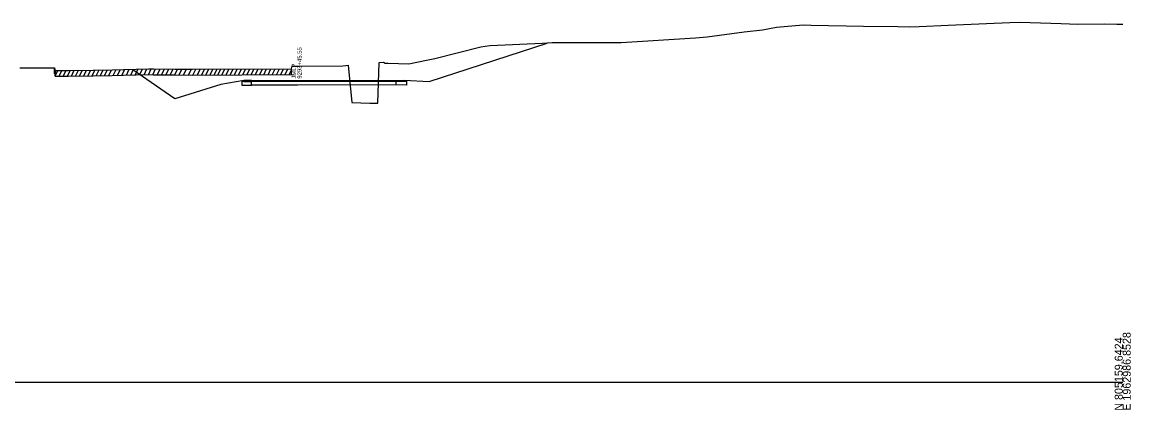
# Model space of a CAD drawing. Extents: x 1017 to 19997, y -1947 to 50737.
# Drawn here: x 10814.9 to 11202.8, y 41490.3 to 41625.9 of the extents above; entities that cross this region are included whole.
import ezdxf

# ---------------------------------------------------------------- set-up
doc = ezdxf.new("R2010")
doc.units = 0
for name, color, linetype in [('RD_GPK_XS_Cell', 7, 'Continuous'), ('RD_XS_Base', 7, 'Continuous'), ('RD_XS_ExGround', 7, 'Continuous'), ('RD_XS_ExPaveRet', 7, 'Continuous'), ('RD_XS_Greenside', 7, 'Continuous'), ('RD_XS_PaveOvlay', 7, 'Continuous'), ('RD_XS_TieSlope', 7, 'Continuous'), ('RD_XS_TX_Notes', 7, 'Continuous')]:
    doc.layers.add(name, color=color, linetype=linetype)

msp = doc.modelspace()

# ---------------------------------------------------------------- linework, layer by layer
at = {"layer": 'RD_GPK_XS_Cell'}
msp.add_line((10600, 41500), (11200, 41500), dxfattribs=at)
at = {"layer": 'RD_XS_Base'}
for points in [[(10895.1, 41605.18), (10891.75, 41605.17)], [(10891.75, 41605.17), (10891.75, 41603.84)], [(10895.1, 41605.18), (10911.18, 41605.21), (10945.67, 41605.23)], [(10895.1, 41603.84), (10895.1, 41605.18)], [(10945.67, 41605.23), (10945.67, 41603.91)], [(10945.67, 41605.23), (10948.59, 41605.23), (10949.32, 41605.23)], [(10949.32, 41605.23), (10949.32, 41603.9)], [(10891.75, 41603.84), (10895.1, 41603.84)], [(10945.67, 41603.91), (10911.18, 41603.88), (10895.1, 41603.84)], [(10949.32, 41603.9), (10945.67, 41603.91)]]:
    msp.add_lwpolyline(points, dxfattribs=at)
at = {"layer": 'RD_XS_ExGround'}
msp.add_lwpolyline([(10814.03, 41609.92), (10820.13, 41609.96), (10826.2, 41609.97), (10826.39, 41608.97), (10829.38, 41608.99), (10830.93, 41609.02), (10839.74, 41609.13), (10846.4, 41609.27), (10850.32, 41609.35), (10859.18, 41609.53), (10860.8, 41609.51), (10868.43, 41609.45), (10874.44, 41609.4), (10909.14, 41609.54), (10909.35, 41610.55), (10909.93, 41610.52), (10911.93, 41610.49), (10927.09, 41610.62), (10928.14, 41610.76), (10928.97, 41610.83), (10929.46, 41606.1), (10930.29, 41597.74), (10936.5, 41597.57), (10938.04, 41597.59), (10939.29, 41597.54), (10939.78, 41611.82), (10941.31, 41611.85), (10941.91, 41611.59), (10943.01, 41611.53), (10950.2, 41611.34), (10956.41, 41612.55), (10959.25, 41613.22), (10975.38, 41617.22), (10976.93, 41617.54), (10978.67, 41617.67), (10996.87, 41618.58), (11000.32, 41618.72), (11005.21, 41618.72), (11010.31, 41618.74), (11013.28, 41618.76), (11024.01, 41618.78), (11024.49, 41618.82), (11050.55, 41620.35), (11054.63, 41620.78), (11067.54, 41622.46), (11073.98, 41623.24), (11078.88, 41624.19), (11088.18, 41624.97), (11090.99, 41624.88), (11109.33, 41624.53), (11121.35, 41624.34), (11125.47, 41624.23), (11128.76, 41624.41), (11138.91, 41624.88), (11152.3, 41625.44), (11160.55, 41625.77), (11163.97, 41625.88), (11178.47, 41625.37), (11184.32, 41625.22), (11193.69, 41625.28), (11197.96, 41625.18), (11199.64, 41625.21), (11200, 41625.21)], dxfattribs=at)
at = {"layer": 'RD_XS_ExPaveRet'}
for p, q in [((10826.18, 41607.97), (10826.18, 41609.97)), ((10826.18, 41607.97), (10826.2, 41607.97)), ((10826.2, 41607.97), (10826.39, 41606.97)), ((10826.39, 41606.97), (10827.39, 41608.98)), ((10826.39, 41608.97), (10826.39, 41606.97)), ((10826.39, 41606.97), (10826.39, 41608.97)), ((10827.82, 41606.98), (10828.82, 41608.98)), ((10829.25, 41606.99), (10830.26, 41609)), ((10830.69, 41607.01), (10831.69, 41609.03)), ((10832.12, 41607.03), (10833.13, 41609.05)), ((10833.55, 41607.05), (10834.56, 41609.06)), ((10835, 41607.07), (10836, 41609.08)), ((10836.45, 41607.09), (10837.45, 41609.1)), ((10837.9, 41607.11), (10838.91, 41609.12)), ((10839.35, 41607.13), (10840.36, 41609.15)), ((10840.81, 41607.15), (10841.82, 41609.18)), ((10842.26, 41607.19), (10843.27, 41609.21)), ((10843.72, 41607.22), (10844.73, 41609.24)), ((10845.18, 41607.25), (10846.19, 41609.27)), ((10846.72, 41607.28), (10847.73, 41609.3)), ((10848.26, 41607.31), (10849.27, 41609.33)), ((10849.8, 41607.34), (10850.81, 41609.36)), ((10851.34, 41607.37), (10852.35, 41609.39)), ((10852.89, 41607.4), (10853.9, 41609.42)), ((10854.43, 41607.43), (10855.44, 41609.45)), ((10855.98, 41607.46), (10856.99, 41609.48)), ((10857.52, 41607.49), (10858.53, 41609.51)), ((10859.07, 41607.52), (10860.07, 41609.52)), ((10860.6, 41607.51), (10861.6, 41609.51)), ((10862.13, 41607.5), (10863.13, 41609.49)), ((10863.66, 41607.49), (10864.66, 41609.48)), ((10865.19, 41607.48), (10866.19, 41609.47)), ((10866.72, 41607.47), (10867.72, 41609.46)), ((10868.25, 41607.45), (10869.24, 41609.44)), ((10869.78, 41607.44), (10870.77, 41609.43)), ((10871.37, 41607.43), (10872.36, 41609.42)), ((10873.13, 41607.41), (10874.12, 41609.4)), ((10874.66, 41607.4), (10875.67, 41609.41)), ((10876.21, 41607.41), (10877.21, 41609.41)), ((10877.7, 41607.41), (10878.71, 41609.42)), ((10879.2, 41607.42), (10880.2, 41609.42)), ((10880.65, 41607.43), (10881.65, 41609.43)), ((10882.1, 41607.43), (10883.1, 41609.44)), ((10883.36, 41607.44), (10884.36, 41609.44)), ((10884.77, 41607.44), (10885.77, 41609.45)), ((10886.23, 41607.45), (10887.24, 41609.45)), ((10887.7, 41607.46), (10888.7, 41609.46)), ((10889.16, 41607.46), (10890.16, 41609.47)), ((10890.62, 41607.47), (10891.63, 41609.47)), ((10892.09, 41607.47), (10893.09, 41609.48)), ((10893.55, 41607.48), (10894.55, 41609.48)), ((10895.01, 41607.48), (10896.01, 41609.49)), ((10896.47, 41607.49), (10897.47, 41609.49)), ((10897.95, 41607.5), (10898.96, 41609.5)), ((10899.44, 41607.5), (10900.44, 41609.51)), ((10900.93, 41607.51), (10901.93, 41609.51)), ((10902.42, 41607.51), (10903.42, 41609.52)), ((10903.9, 41607.52), (10904.91, 41609.52)), ((10905.39, 41607.53), (10906.39, 41609.53)), ((10906.88, 41607.53), (10907.88, 41609.54)), ((10908.36, 41607.54), (10909.14, 41609.1)), ((10909.14, 41607.54), (10909.14, 41609.54))]:
    msp.add_line(p, q, dxfattribs=at)
msp.add_lwpolyline([(10826.39, 41606.97), (10826.39, 41606.97), (10829.38, 41606.99), (10830.93, 41607.02), (10839.74, 41607.13), (10846.4, 41607.27), (10850.32, 41607.35), (10859.18, 41607.53), (10860.8, 41607.51), (10868.43, 41607.45), (10874.44, 41607.4), (10909.14, 41607.54)], dxfattribs=at)
at = {"layer": 'RD_XS_Greenside'}
for points in [[(10957.36, 41605.09), (10998.57, 41618.53)], [(10892.42, 41605.49), (10884.39, 41604.05)], [(10948.59, 41605.55), (10957.36, 41605.09)], [(10884.39, 41604.05), (10868.31, 41599.12)]]:
    msp.add_lwpolyline(points, dxfattribs=at)
at = {"layer": 'RD_XS_PaveOvlay'}
for points in [[(10892.42, 41605.49), (10892.42, 41605.17)], [(10895.1, 41605.49), (10892.42, 41605.49)], [(10892.42, 41605.17), (10895.1, 41605.18)], [(10895.1, 41605.49), (10911.18, 41605.53), (10945.67, 41605.54)], [(10895.1, 41605.18), (10895.1, 41605.49)], [(10945.67, 41605.23), (10911.18, 41605.21), (10895.1, 41605.18)], [(10945.67, 41605.54), (10948.59, 41605.55)], [(10945.67, 41605.54), (10945.67, 41605.23)], [(10948.59, 41605.23), (10945.67, 41605.23)], [(10948.59, 41605.55), (10948.59, 41605.23)]]:
    msp.add_lwpolyline(points, dxfattribs=at)
at = {"layer": 'RD_XS_TieSlope'}
msp.add_lwpolyline([(10868.31, 41599.12), (10853.63, 41609.27)], dxfattribs=at)

# ---------------------------------------------------------------- texts
at = {"layer": 'RD_GPK_XS_Cell'}
for s, p in [('N 805159.6424', (11200, 41490)), ('E 1962986.8528', (11202.8, 41490))]:
    msp.add_text(s, height=2.8, rotation=90, dxfattribs=at).set_placement(p)
at = {"layer": 'RD_XS_TX_Notes'}
for s, p in [(' 9293+45.55', (10912.66, 41605.55)), (' JMLP', (10910.71, 41605.55))]:
    msp.add_text(s, height=1.5, rotation=90, dxfattribs=at).set_placement(p)

doc.saveas('drawing.dxf')
